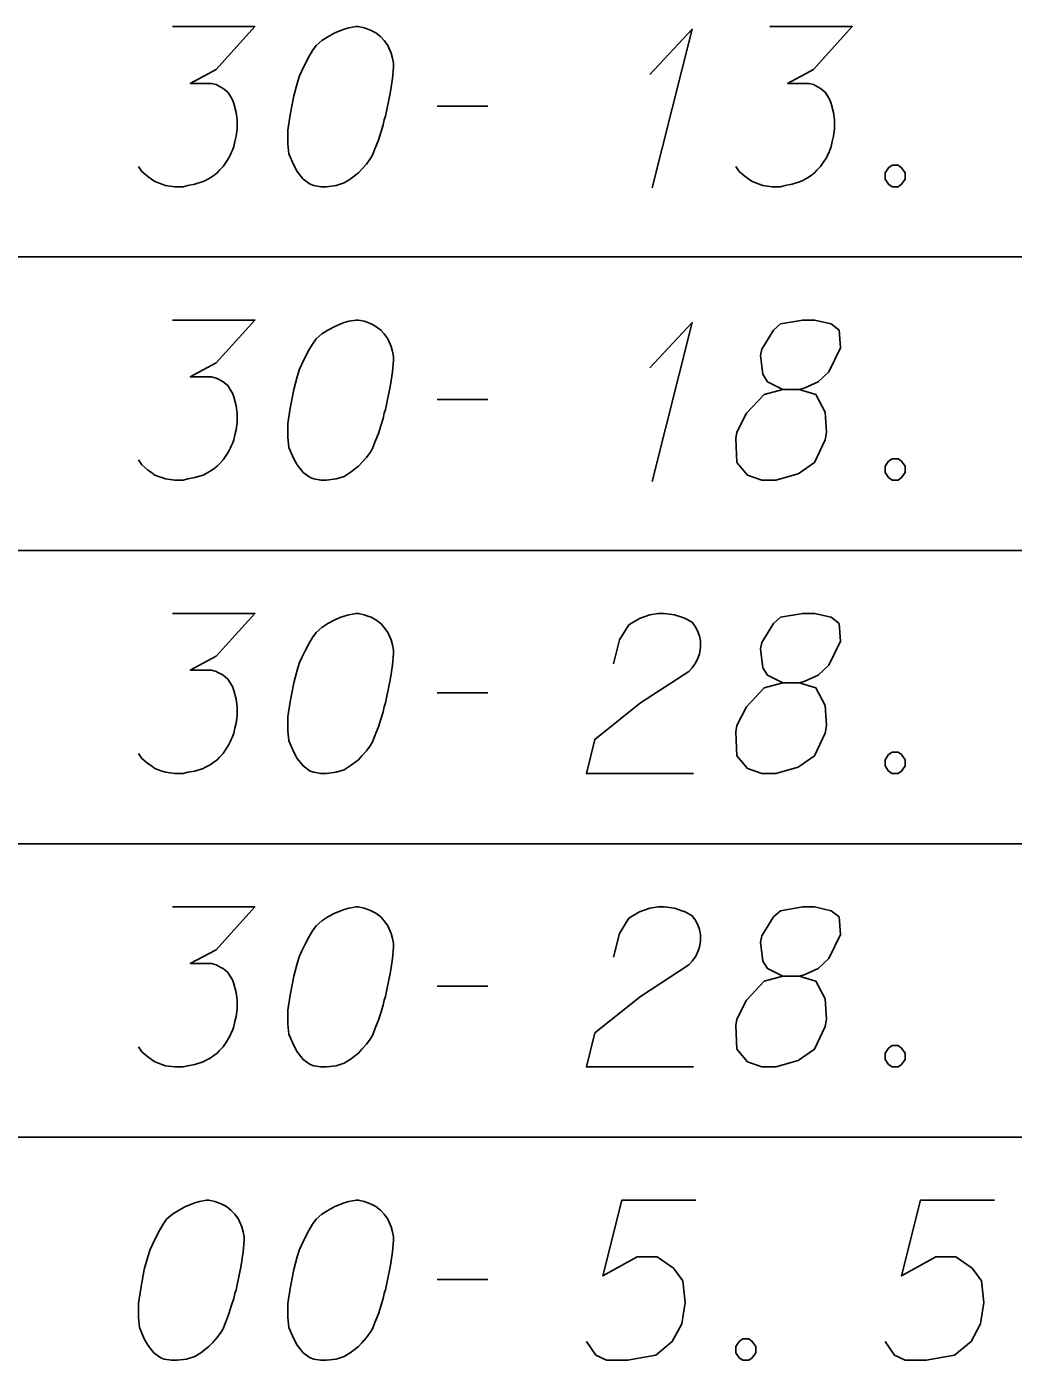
# Model space of a CAD drawing. Extents: x 2074207 to 2076812, y 516372 to 523312.
# Drawn here: x 2076397.04 to 2076426.64, y 518800.65 to 518840.65 of the extents above; entities that cross this region are included whole.
import ezdxf

# ---------------------------------------------------------------- set-up
doc = ezdxf.new("R2010")
doc.units = 0
doc.layers.add('Prop DirtTable_ Soil Test Results - Outline (Minor)', color=7, linetype='Continuous')
doc.layers.add('Prop DirtTable_ Soil Test Results - Tx (Sample Data)', color=7, linetype='Continuous')

msp = doc.modelspace()

# ---------------------------------------------------------------- linework, layer by layer
at = {"layer": 'Prop DirtTable_ Soil Test Results - Outline (Minor)'}
for p, q in [((2076260.609, 518833.743), (2076811.903, 518833.743)), ((2076260.609, 518833.743), (2076811.903, 518833.743)), ((2076260.609, 518824.943), (2076811.903, 518824.943)), ((2076260.609, 518824.943), (2076811.903, 518824.943)), ((2076260.609, 518816.143), (2076811.903, 518816.143)), ((2076260.609, 518816.143), (2076811.903, 518816.143)), ((2076260.609, 518807.343), (2076811.903, 518807.343)), ((2076260.609, 518807.343), (2076811.903, 518807.343))]:
    msp.add_line(p, q, dxfattribs=at)
at = {"layer": 'Prop DirtTable_ Soil Test Results - Tx (Sample Data)'}
for points in [[(2076401.419, 518840.65), (2076403.888, 518840.65), (2076402.724, 518839.365), (2076401.948, 518838.949), (2076402.583, 518838.949), (2076402.724, 518838.911), (2076402.794, 518838.873), (2076402.865, 518838.835), (2076402.935, 518838.798), (2076403.077, 518838.684), (2076403.147, 518838.571), (2076403.218, 518838.458), (2076403.253, 518838.344), (2076403.323, 518838.08), (2076403.359, 518837.853), (2076403.359, 518837.739), (2076403.359, 518837.588), (2076403.323, 518837.361), (2076403.288, 518837.21), (2076403.253, 518837.059), (2076403.218, 518836.946), (2076403.182, 518836.87), (2076403.147, 518836.795), (2076403.112, 518836.719), (2076403.041, 518836.606), (2076402.935, 518836.454), (2076402.83, 518836.341), (2076402.759, 518836.265), (2076402.653, 518836.19), (2076402.547, 518836.114), (2076402.406, 518836.039), (2076402.336, 518836.001), (2076402.089, 518835.925), (2076401.877, 518835.887), (2076401.736, 518835.85), (2076401.489, 518835.85), (2076401.207, 518835.887), (2076401.101, 518835.925), (2076400.995, 518835.963), (2076400.889, 518836.001), (2076400.784, 518836.076), (2076400.678, 518836.152), (2076400.501, 518836.303), (2076400.396, 518836.454)], [(2076406.992, 518840.65), (2076406.922, 518840.65), (2076406.71, 518840.612), (2076406.569, 518840.574), (2076406.463, 518840.536), (2076406.287, 518840.461), (2076406.075, 518840.347), (2076405.899, 518840.234), (2076405.722, 518840.083), (2076405.616, 518839.932), (2076405.511, 518839.743), (2076405.405, 518839.554), (2076405.299, 518839.327), (2076405.228, 518839.176), (2076405.158, 518838.949), (2076405.052, 518838.571), (2076404.946, 518838.004), (2076404.876, 518837.55), (2076404.876, 518837.135), (2076404.911, 518836.832), (2076405.052, 518836.492), (2076405.158, 518836.303), (2076405.334, 518836.076), (2076405.546, 518835.925), (2076405.652, 518835.887), (2076405.863, 518835.85), (2076406.04, 518835.85), (2076406.322, 518835.887), (2076406.569, 518835.963), (2076406.745, 518836.076), (2076406.992, 518836.265), (2076407.098, 518836.379), (2076407.239, 518836.53), (2076407.345, 518836.681), (2076407.415, 518836.795), (2076407.486, 518836.983), (2076407.521, 518837.059), (2076407.592, 518837.248), (2076407.662, 518837.475), (2076407.733, 518837.702), (2076407.768, 518837.853), (2076407.803, 518837.966), (2076407.839, 518838.117), (2076407.909, 518838.458), (2076407.945, 518838.646), (2076407.98, 518838.835), (2076408.015, 518839.1), (2076408.05, 518839.44), (2076408.05, 518839.554), (2076408.015, 518839.705), (2076407.98, 518839.856), (2076407.874, 518840.083), (2076407.768, 518840.234), (2076407.662, 518840.347), (2076407.521, 518840.461), (2076407.38, 518840.536), (2076407.274, 518840.574), (2076407.169, 518840.612), (2076406.992, 518840.65)], [(2076415.74, 518839.213), (2076417.01, 518840.574), (2076415.811, 518835.812)], [(2076419.339, 518840.65), (2076421.808, 518840.65), (2076420.644, 518839.365), (2076419.868, 518838.949), (2076420.503, 518838.949), (2076420.644, 518838.911), (2076420.714, 518838.873), (2076420.785, 518838.835), (2076420.855, 518838.798), (2076420.997, 518838.684), (2076421.067, 518838.571), (2076421.138, 518838.458), (2076421.173, 518838.344), (2076421.243, 518838.08), (2076421.279, 518837.853), (2076421.279, 518837.739), (2076421.279, 518837.588), (2076421.243, 518837.361), (2076421.208, 518837.21), (2076421.173, 518837.059), (2076421.138, 518836.946), (2076421.102, 518836.87), (2076421.067, 518836.795), (2076421.032, 518836.719), (2076420.961, 518836.606), (2076420.855, 518836.454), (2076420.75, 518836.341), (2076420.679, 518836.265), (2076420.573, 518836.19), (2076420.467, 518836.114), (2076420.326, 518836.039), (2076420.256, 518836.001), (2076420.009, 518835.925), (2076419.797, 518835.887), (2076419.656, 518835.85), (2076419.409, 518835.85), (2076419.127, 518835.887), (2076419.021, 518835.925), (2076418.915, 518835.963), (2076418.809, 518836.001), (2076418.704, 518836.076), (2076418.598, 518836.152), (2076418.421, 518836.303), (2076418.316, 518836.454)], [(2076409.356, 518838.269), (2076410.872, 518838.269)], [(2076423.007, 518836.492), (2076423.184, 518836.492), (2076423.289, 518836.417), (2076423.395, 518836.265), (2076423.395, 518836.076), (2076423.289, 518835.925), (2076423.184, 518835.85), (2076423.007, 518835.85), (2076422.901, 518835.925), (2076422.796, 518836.076), (2076422.796, 518836.265), (2076422.901, 518836.417), (2076423.007, 518836.492)], [(2076401.419, 518831.85), (2076403.888, 518831.85), (2076402.724, 518830.565), (2076401.948, 518830.149), (2076402.583, 518830.149), (2076402.724, 518830.111), (2076402.794, 518830.073), (2076402.865, 518830.035), (2076402.935, 518829.998), (2076403.077, 518829.884), (2076403.147, 518829.771), (2076403.218, 518829.658), (2076403.253, 518829.544), (2076403.323, 518829.28), (2076403.359, 518829.053), (2076403.359, 518828.939), (2076403.359, 518828.788), (2076403.323, 518828.561), (2076403.288, 518828.41), (2076403.253, 518828.259), (2076403.218, 518828.146), (2076403.182, 518828.07), (2076403.147, 518827.995), (2076403.112, 518827.919), (2076403.041, 518827.806), (2076402.935, 518827.654), (2076402.83, 518827.541), (2076402.759, 518827.465), (2076402.653, 518827.39), (2076402.547, 518827.314), (2076402.406, 518827.239), (2076402.336, 518827.201), (2076402.089, 518827.125), (2076401.877, 518827.087), (2076401.736, 518827.05), (2076401.489, 518827.05), (2076401.207, 518827.087), (2076401.101, 518827.125), (2076400.995, 518827.163), (2076400.889, 518827.201), (2076400.784, 518827.276), (2076400.678, 518827.352), (2076400.501, 518827.503), (2076400.396, 518827.654)], [(2076406.992, 518831.85), (2076406.922, 518831.85), (2076406.71, 518831.812), (2076406.569, 518831.774), (2076406.463, 518831.736), (2076406.287, 518831.661), (2076406.075, 518831.547), (2076405.899, 518831.434), (2076405.722, 518831.283), (2076405.616, 518831.132), (2076405.511, 518830.943), (2076405.405, 518830.754), (2076405.299, 518830.527), (2076405.228, 518830.376), (2076405.158, 518830.149), (2076405.052, 518829.771), (2076404.946, 518829.204), (2076404.876, 518828.75), (2076404.876, 518828.335), (2076404.911, 518828.032), (2076405.052, 518827.692), (2076405.158, 518827.503), (2076405.334, 518827.276), (2076405.546, 518827.125), (2076405.652, 518827.087), (2076405.863, 518827.05), (2076406.04, 518827.05), (2076406.322, 518827.087), (2076406.569, 518827.163), (2076406.745, 518827.276), (2076406.992, 518827.465), (2076407.098, 518827.579), (2076407.239, 518827.73), (2076407.345, 518827.881), (2076407.415, 518827.995), (2076407.486, 518828.183), (2076407.521, 518828.259), (2076407.592, 518828.448), (2076407.662, 518828.675), (2076407.733, 518828.902), (2076407.768, 518829.053), (2076407.803, 518829.166), (2076407.839, 518829.317), (2076407.909, 518829.658), (2076407.945, 518829.846), (2076407.98, 518830.035), (2076408.015, 518830.3), (2076408.05, 518830.64), (2076408.05, 518830.754), (2076408.015, 518830.905), (2076407.98, 518831.056), (2076407.874, 518831.283), (2076407.768, 518831.434), (2076407.662, 518831.547), (2076407.521, 518831.661), (2076407.38, 518831.736), (2076407.274, 518831.774), (2076407.169, 518831.812), (2076406.992, 518831.85)], [(2076415.74, 518830.413), (2076417.01, 518831.774), (2076415.811, 518827.012)], [(2076419.727, 518829.771), (2076420.22, 518829.771), (2076420.362, 518829.809), (2076420.785, 518829.998), (2076421.102, 518830.3), (2076421.455, 518831.018), (2076421.42, 518831.547), (2076421.173, 518831.736), (2076420.679, 518831.85), (2076420.326, 518831.85), (2076419.656, 518831.736), (2076419.444, 518831.547), (2076419.092, 518830.98), (2076419.056, 518830.791), (2076419.127, 518830.224), (2076419.268, 518829.998), (2076419.727, 518829.771), (2076419.162, 518829.62), (2076418.633, 518829.053), (2076418.351, 518828.486), (2076418.316, 518828.297), (2076418.351, 518827.579), (2076418.668, 518827.201), (2076419.092, 518827.05), (2076419.515, 518827.05), (2076420.185, 518827.239), (2076420.679, 518827.579), (2076420.997, 518828.259), (2076421.032, 518828.486), (2076420.997, 518829.091), (2076420.714, 518829.62), (2076420.22, 518829.771)], [(2076409.356, 518829.469), (2076410.872, 518829.469)], [(2076423.007, 518827.692), (2076423.184, 518827.692), (2076423.289, 518827.617), (2076423.395, 518827.465), (2076423.395, 518827.276), (2076423.289, 518827.125), (2076423.184, 518827.05), (2076423.007, 518827.05), (2076422.901, 518827.125), (2076422.796, 518827.276), (2076422.796, 518827.465), (2076422.901, 518827.617), (2076423.007, 518827.692)], [(2076401.419, 518823.05), (2076403.888, 518823.05), (2076402.724, 518821.765), (2076401.948, 518821.349), (2076402.583, 518821.349), (2076402.724, 518821.311), (2076402.794, 518821.273), (2076402.865, 518821.235), (2076402.935, 518821.198), (2076403.077, 518821.084), (2076403.147, 518820.971), (2076403.218, 518820.858), (2076403.253, 518820.744), (2076403.323, 518820.48), (2076403.359, 518820.253), (2076403.359, 518820.139), (2076403.359, 518819.988), (2076403.323, 518819.761), (2076403.288, 518819.61), (2076403.253, 518819.459), (2076403.218, 518819.346), (2076403.182, 518819.27), (2076403.147, 518819.195), (2076403.112, 518819.119), (2076403.041, 518819.006), (2076402.935, 518818.854), (2076402.83, 518818.741), (2076402.759, 518818.665), (2076402.653, 518818.59), (2076402.547, 518818.514), (2076402.406, 518818.439), (2076402.336, 518818.401), (2076402.089, 518818.325), (2076401.877, 518818.287), (2076401.736, 518818.25), (2076401.489, 518818.25), (2076401.207, 518818.287), (2076401.101, 518818.325), (2076400.995, 518818.363), (2076400.889, 518818.401), (2076400.784, 518818.476), (2076400.678, 518818.552), (2076400.501, 518818.703), (2076400.396, 518818.854)], [(2076406.992, 518823.05), (2076406.922, 518823.05), (2076406.71, 518823.012), (2076406.569, 518822.974), (2076406.463, 518822.936), (2076406.287, 518822.861), (2076406.075, 518822.747), (2076405.899, 518822.634), (2076405.722, 518822.483), (2076405.616, 518822.332), (2076405.511, 518822.143), (2076405.405, 518821.954), (2076405.299, 518821.727), (2076405.228, 518821.576), (2076405.158, 518821.349), (2076405.052, 518820.971), (2076404.946, 518820.404), (2076404.876, 518819.95), (2076404.876, 518819.535), (2076404.911, 518819.232), (2076405.052, 518818.892), (2076405.158, 518818.703), (2076405.334, 518818.476), (2076405.546, 518818.325), (2076405.652, 518818.287), (2076405.863, 518818.25), (2076406.04, 518818.25), (2076406.322, 518818.287), (2076406.569, 518818.363), (2076406.745, 518818.476), (2076406.992, 518818.665), (2076407.098, 518818.779), (2076407.239, 518818.93), (2076407.345, 518819.081), (2076407.415, 518819.195), (2076407.486, 518819.383), (2076407.521, 518819.459), (2076407.592, 518819.648), (2076407.662, 518819.875), (2076407.733, 518820.102), (2076407.768, 518820.253), (2076407.803, 518820.366), (2076407.839, 518820.517), (2076407.909, 518820.858), (2076407.945, 518821.046), (2076407.98, 518821.235), (2076408.015, 518821.5), (2076408.05, 518821.84), (2076408.05, 518821.954), (2076408.015, 518822.105), (2076407.98, 518822.256), (2076407.874, 518822.483), (2076407.768, 518822.634), (2076407.662, 518822.747), (2076407.521, 518822.861), (2076407.38, 518822.936), (2076407.274, 518822.974), (2076407.169, 518823.012), (2076406.992, 518823.05)], [(2076414.647, 518821.538), (2076414.823, 518822.256), (2076415.106, 518822.709), (2076415.423, 518822.898), (2076415.74, 518823.012), (2076415.987, 518823.05), (2076416.164, 518823.05), (2076416.481, 518823.012), (2076416.693, 518822.936), (2076416.799, 518822.898), (2076417.01, 518822.785), (2076417.116, 518822.634), (2076417.187, 518822.483), (2076417.222, 518822.369), (2076417.257, 518822.218), (2076417.257, 518822.029), (2076417.222, 518821.84), (2076417.187, 518821.727), (2076417.116, 518821.576), (2076417.01, 518821.424), (2076416.905, 518821.311), (2076415.458, 518820.366), (2076414.083, 518819.27), (2076413.836, 518818.25), (2076417.046, 518818.25)], [(2076419.727, 518820.971), (2076420.22, 518820.971), (2076420.362, 518821.009), (2076420.785, 518821.198), (2076421.102, 518821.5), (2076421.455, 518822.218), (2076421.42, 518822.747), (2076421.173, 518822.936), (2076420.679, 518823.05), (2076420.326, 518823.05), (2076419.656, 518822.936), (2076419.444, 518822.747), (2076419.092, 518822.18), (2076419.056, 518821.991), (2076419.127, 518821.424), (2076419.268, 518821.198), (2076419.727, 518820.971), (2076419.162, 518820.82), (2076418.633, 518820.253), (2076418.351, 518819.686), (2076418.316, 518819.497), (2076418.351, 518818.779), (2076418.668, 518818.401), (2076419.092, 518818.25), (2076419.515, 518818.25), (2076420.185, 518818.439), (2076420.679, 518818.779), (2076420.997, 518819.459), (2076421.032, 518819.686), (2076420.997, 518820.291), (2076420.714, 518820.82), (2076420.22, 518820.971)], [(2076409.356, 518820.669), (2076410.872, 518820.669)], [(2076423.007, 518818.892), (2076423.184, 518818.892), (2076423.289, 518818.817), (2076423.395, 518818.665), (2076423.395, 518818.476), (2076423.289, 518818.325), (2076423.184, 518818.25), (2076423.007, 518818.25), (2076422.901, 518818.325), (2076422.796, 518818.476), (2076422.796, 518818.665), (2076422.901, 518818.817), (2076423.007, 518818.892)], [(2076401.419, 518814.25), (2076403.888, 518814.25), (2076402.724, 518812.965), (2076401.948, 518812.549), (2076402.583, 518812.549), (2076402.724, 518812.511), (2076402.794, 518812.473), (2076402.865, 518812.435), (2076402.935, 518812.398), (2076403.077, 518812.284), (2076403.147, 518812.171), (2076403.218, 518812.058), (2076403.253, 518811.944), (2076403.323, 518811.68), (2076403.359, 518811.453), (2076403.359, 518811.339), (2076403.359, 518811.188), (2076403.323, 518810.961), (2076403.288, 518810.81), (2076403.253, 518810.659), (2076403.218, 518810.546), (2076403.182, 518810.47), (2076403.147, 518810.395), (2076403.112, 518810.319), (2076403.041, 518810.206), (2076402.935, 518810.054), (2076402.83, 518809.941), (2076402.759, 518809.865), (2076402.653, 518809.79), (2076402.547, 518809.714), (2076402.406, 518809.639), (2076402.336, 518809.601), (2076402.089, 518809.525), (2076401.877, 518809.487), (2076401.736, 518809.45), (2076401.489, 518809.45), (2076401.207, 518809.487), (2076401.101, 518809.525), (2076400.995, 518809.563), (2076400.889, 518809.601), (2076400.784, 518809.676), (2076400.678, 518809.752), (2076400.501, 518809.903), (2076400.396, 518810.054)], [(2076406.992, 518814.25), (2076406.922, 518814.25), (2076406.71, 518814.212), (2076406.569, 518814.174), (2076406.463, 518814.136), (2076406.287, 518814.061), (2076406.075, 518813.947), (2076405.899, 518813.834), (2076405.722, 518813.683), (2076405.616, 518813.532), (2076405.511, 518813.343), (2076405.405, 518813.154), (2076405.299, 518812.927), (2076405.228, 518812.776), (2076405.158, 518812.549), (2076405.052, 518812.171), (2076404.946, 518811.604), (2076404.876, 518811.15), (2076404.876, 518810.735), (2076404.911, 518810.432), (2076405.052, 518810.092), (2076405.158, 518809.903), (2076405.334, 518809.676), (2076405.546, 518809.525), (2076405.652, 518809.487), (2076405.863, 518809.45), (2076406.04, 518809.45), (2076406.322, 518809.487), (2076406.569, 518809.563), (2076406.745, 518809.676), (2076406.992, 518809.865), (2076407.098, 518809.979), (2076407.239, 518810.13), (2076407.345, 518810.281), (2076407.415, 518810.395), (2076407.486, 518810.583), (2076407.521, 518810.659), (2076407.592, 518810.848), (2076407.662, 518811.075), (2076407.733, 518811.302), (2076407.768, 518811.453), (2076407.803, 518811.566), (2076407.839, 518811.717), (2076407.909, 518812.058), (2076407.945, 518812.246), (2076407.98, 518812.435), (2076408.015, 518812.7), (2076408.05, 518813.04), (2076408.05, 518813.154), (2076408.015, 518813.305), (2076407.98, 518813.456), (2076407.874, 518813.683), (2076407.768, 518813.834), (2076407.662, 518813.947), (2076407.521, 518814.061), (2076407.38, 518814.136), (2076407.274, 518814.174), (2076407.169, 518814.212), (2076406.992, 518814.25)], [(2076414.647, 518812.738), (2076414.823, 518813.456), (2076415.106, 518813.909), (2076415.423, 518814.098), (2076415.74, 518814.212), (2076415.987, 518814.25), (2076416.164, 518814.25), (2076416.481, 518814.212), (2076416.693, 518814.136), (2076416.799, 518814.098), (2076417.01, 518813.985), (2076417.116, 518813.834), (2076417.187, 518813.683), (2076417.222, 518813.569), (2076417.257, 518813.418), (2076417.257, 518813.229), (2076417.222, 518813.04), (2076417.187, 518812.927), (2076417.116, 518812.776), (2076417.01, 518812.624), (2076416.905, 518812.511), (2076415.458, 518811.566), (2076414.083, 518810.47), (2076413.836, 518809.45), (2076417.046, 518809.45)], [(2076419.727, 518812.171), (2076420.22, 518812.171), (2076420.362, 518812.209), (2076420.785, 518812.398), (2076421.102, 518812.7), (2076421.455, 518813.418), (2076421.42, 518813.947), (2076421.173, 518814.136), (2076420.679, 518814.25), (2076420.326, 518814.25), (2076419.656, 518814.136), (2076419.444, 518813.947), (2076419.092, 518813.38), (2076419.056, 518813.191), (2076419.127, 518812.624), (2076419.268, 518812.398), (2076419.727, 518812.171), (2076419.162, 518812.02), (2076418.633, 518811.453), (2076418.351, 518810.886), (2076418.316, 518810.697), (2076418.351, 518809.979), (2076418.668, 518809.601), (2076419.092, 518809.45), (2076419.515, 518809.45), (2076420.185, 518809.639), (2076420.679, 518809.979), (2076420.997, 518810.659), (2076421.032, 518810.886), (2076420.997, 518811.491), (2076420.714, 518812.02), (2076420.22, 518812.171)], [(2076409.356, 518811.869), (2076410.872, 518811.869)], [(2076423.007, 518810.092), (2076423.184, 518810.092), (2076423.289, 518810.017), (2076423.395, 518809.865), (2076423.395, 518809.676), (2076423.289, 518809.525), (2076423.184, 518809.45), (2076423.007, 518809.45), (2076422.901, 518809.525), (2076422.796, 518809.676), (2076422.796, 518809.865), (2076422.901, 518810.017), (2076423.007, 518810.092)], [(2076402.512, 518805.45), (2076402.442, 518805.45), (2076402.23, 518805.412), (2076402.089, 518805.374), (2076401.983, 518805.336), (2076401.807, 518805.261), (2076401.595, 518805.147), (2076401.419, 518805.034), (2076401.242, 518804.883), (2076401.136, 518804.732), (2076401.031, 518804.543), (2076400.925, 518804.354), (2076400.819, 518804.127), (2076400.748, 518803.976), (2076400.678, 518803.749), (2076400.572, 518803.371), (2076400.466, 518802.804), (2076400.396, 518802.35), (2076400.396, 518801.935), (2076400.431, 518801.632), (2076400.572, 518801.292), (2076400.678, 518801.103), (2076400.854, 518800.876), (2076401.066, 518800.725), (2076401.172, 518800.687), (2076401.383, 518800.65), (2076401.56, 518800.65), (2076401.842, 518800.687), (2076402.089, 518800.763), (2076402.265, 518800.876), (2076402.512, 518801.065), (2076402.618, 518801.179), (2076402.759, 518801.33), (2076402.865, 518801.481), (2076402.935, 518801.595), (2076403.006, 518801.783), (2076403.041, 518801.859), (2076403.112, 518802.048), (2076403.182, 518802.275), (2076403.253, 518802.502), (2076403.288, 518802.653), (2076403.323, 518802.766), (2076403.359, 518802.917), (2076403.429, 518803.258), (2076403.465, 518803.446), (2076403.5, 518803.635), (2076403.535, 518803.9), (2076403.57, 518804.24), (2076403.57, 518804.354), (2076403.535, 518804.505), (2076403.5, 518804.656), (2076403.394, 518804.883), (2076403.288, 518805.034), (2076403.182, 518805.147), (2076403.041, 518805.261), (2076402.9, 518805.336), (2076402.794, 518805.374), (2076402.689, 518805.412), (2076402.512, 518805.45)], [(2076406.992, 518805.45), (2076406.922, 518805.45), (2076406.71, 518805.412), (2076406.569, 518805.374), (2076406.463, 518805.336), (2076406.287, 518805.261), (2076406.075, 518805.147), (2076405.899, 518805.034), (2076405.722, 518804.883), (2076405.616, 518804.732), (2076405.511, 518804.543), (2076405.405, 518804.354), (2076405.299, 518804.127), (2076405.228, 518803.976), (2076405.158, 518803.749), (2076405.052, 518803.371), (2076404.946, 518802.804), (2076404.876, 518802.35), (2076404.876, 518801.935), (2076404.911, 518801.632), (2076405.052, 518801.292), (2076405.158, 518801.103), (2076405.334, 518800.876), (2076405.546, 518800.725), (2076405.652, 518800.687), (2076405.863, 518800.65), (2076406.04, 518800.65), (2076406.322, 518800.687), (2076406.569, 518800.763), (2076406.745, 518800.876), (2076406.992, 518801.065), (2076407.098, 518801.179), (2076407.239, 518801.33), (2076407.345, 518801.481), (2076407.415, 518801.595), (2076407.486, 518801.783), (2076407.521, 518801.859), (2076407.592, 518802.048), (2076407.662, 518802.275), (2076407.733, 518802.502), (2076407.768, 518802.653), (2076407.803, 518802.766), (2076407.839, 518802.917), (2076407.909, 518803.258), (2076407.945, 518803.446), (2076407.98, 518803.635), (2076408.015, 518803.9), (2076408.05, 518804.24), (2076408.05, 518804.354), (2076408.015, 518804.505), (2076407.98, 518804.656), (2076407.874, 518804.883), (2076407.768, 518805.034), (2076407.662, 518805.147), (2076407.521, 518805.261), (2076407.38, 518805.336), (2076407.274, 518805.374), (2076407.169, 518805.412), (2076406.992, 518805.45)], [(2076417.116, 518805.45), (2076414.894, 518805.45), (2076414.329, 518803.182), (2076415.352, 518803.749), (2076415.952, 518803.749), (2076416.446, 518803.409), (2076416.728, 518803.031), (2076416.799, 518802.388), (2076416.693, 518801.746), (2076416.411, 518801.217), (2076415.917, 518800.801), (2076415.07, 518800.65), (2076414.435, 518800.65), (2076414.118, 518800.801), (2076413.836, 518801.217)], [(2076426.076, 518805.45), (2076423.854, 518805.45), (2076423.289, 518803.182), (2076424.312, 518803.749), (2076424.912, 518803.749), (2076425.406, 518803.409), (2076425.688, 518803.031), (2076425.759, 518802.388), (2076425.653, 518801.746), (2076425.371, 518801.217), (2076424.877, 518800.801), (2076424.03, 518800.65), (2076423.395, 518800.65), (2076423.078, 518800.801), (2076422.796, 518801.217)], [(2076409.356, 518803.069), (2076410.872, 518803.069)], [(2076418.527, 518801.292), (2076418.704, 518801.292), (2076418.809, 518801.217), (2076418.915, 518801.065), (2076418.915, 518800.876), (2076418.809, 518800.725), (2076418.704, 518800.65), (2076418.527, 518800.65), (2076418.421, 518800.725), (2076418.316, 518800.876), (2076418.316, 518801.065), (2076418.421, 518801.217), (2076418.527, 518801.292)]]:
    msp.add_lwpolyline(points, dxfattribs=at)

doc.saveas('drawing.dxf')
